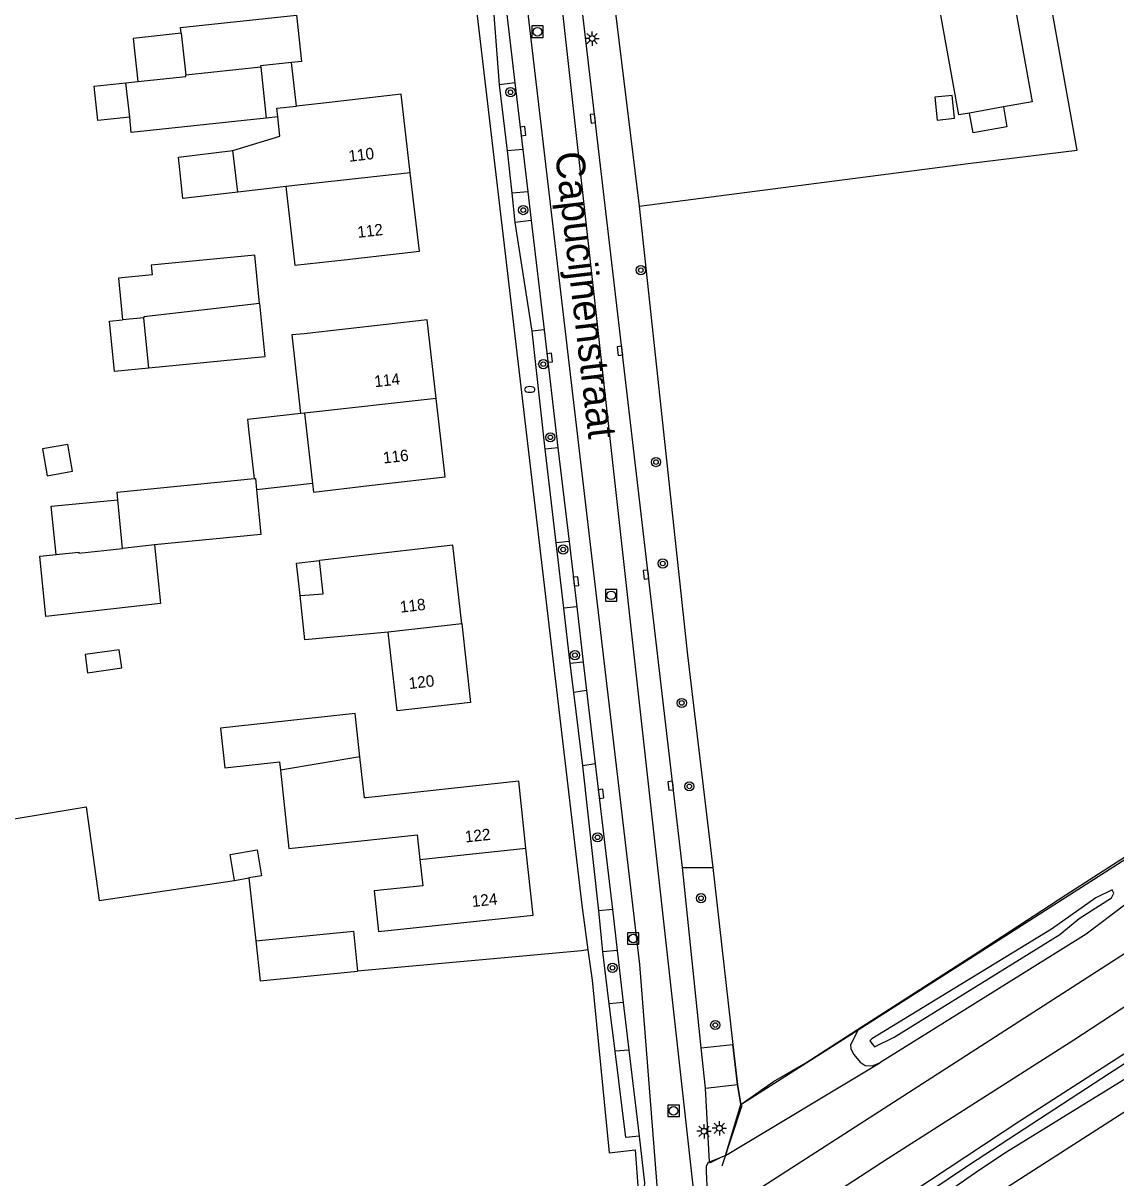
# Model space of a CAD drawing. Extents: x 136000 to 141014, y 402000 to 403500.
# Drawn here: x 140600.6 to 140695.6, y 402973 to 403073.4 of the extents above; entities that cross this region are included whole.
import ezdxf

# ---------------------------------------------------------------- set-up
doc = ezdxf.new("R2010")
doc.units = 0
for name, color, linetype in [('gg-afsc-erfafscheiding', 7, 'Continuous'), ('gg-afsc-hekwerk', 7, 'Continuous'), ('gg-anno-huisnummerreeks BGT', 7, 'Continuous'), ('gg-anno-openbare ruimte label', 7, 'Continuous'), ('gg-aspt-spoorlijn', 7, 'Continuous'), ('gg-bbg-bijgebouw', 7, 'Continuous'), ('gg-bbg-hoofdgebouw', 7, 'Continuous'), ('gg-bbg-luifel en loopbrug', 7, 'Continuous'), ('gg-bbg-overig bouwwerk', 7, 'Continuous'), ('gg-bbg-tussenscheiding', 7, 'Continuous'), ('gg-knt-BGT kruinlijn', 7, 'Continuous'), ('gg-knt-verharding', 7, 'Continuous'), ('gg-knt-verharding nz', 7, 'Continuous'), ('gg-kntw-bovenkant insteek waterloop', 7, 'Continuous'), ('gg-kntw-waterlijn', 7, 'Continuous'), ('gt-grn-groengrens', 7, 'Continuous'), ('gt-symb-boom', 7, 'Continuous'), ('gt-symb-brandkraan', 7, 'Continuous'), ('gt-symb-kolk', 7, 'Continuous'), ('gt-symb-lichtmast', 7, 'Continuous'), ('gt-symb-rioolschacht', 7, 'Continuous'), ('gx-grn-maaiveld', 7, 'Continuous')]:
    doc.layers.add(name, color=color, linetype=linetype)

# ---------------------------------------------------------------- blocks, each defined once
blk = doc.blocks.new('gt0-BOOM')
at = {"layer": 'gt-symb-boom'}
for radius in [0.4, 0.2]:
    blk.add_circle((0, 0), radius, dxfattribs=at)
blk = doc.blocks.new('gt0-KOLK')
at = {"layer": 'gt-symb-kolk'}
blk.add_lwpolyline([(0, 0), (0.38, 0), (0.38, 0.4), (-0.37, 0.4), (-0.37, 0), (0, 0)], dxfattribs=at)
blk = doc.blocks.new('gt0-RS')
at = {"layer": 'gt-symb-rioolschacht'}
blk.add_lwpolyline([(-0.5, -0.5), (0.5, -0.5), (0.5, 0.5), (-0.5, 0.5)], close=True, dxfattribs=at)
blk.add_circle((0, 0), 0.375, dxfattribs=at)
blk = doc.blocks.new('gt0-LMAST')
at = {"layer": 'gt-symb-lichtmast'}
for p, q in [((-0.18, 0.17), (-0.45, 0.44)), ((0, 0.25), (0, 0.62)), ((0.17, 0.17), (0.44, 0.44)), ((-0.25, 0), (-0.63, 0)), ((-0.18, -0.18), (-0.45, -0.45)), ((0, -0.25), (0, -0.63)), ((0.44, -0.45), (0.17, -0.18)), ((0.25, 0), (0.62, 0))]:
    blk.add_line(p, q, dxfattribs=at)
blk.add_circle((0, 0), 0.25, dxfattribs=at)
blk = doc.blocks.new('gt0-BR')
at = {"layer": 'gt-symb-brandkraan'}
for centre, radius, start, end in [((-0.24, 0), 0.206, 107.5669, 252.4331), ((0.6, -2.66), 3, 106.892, 107.5669), ((0, -0.69), 0.938, 73.108, 106.892), ((-0.6, -2.66), 3, 72.4331, 73.108), ((0.24, 0), 0.206, 287.567, 72.4331), ((0.6, 2.66), 3, 252.4331, 253.108), ((0, 0.69), 0.938, 253.108, 286.8921), ((-0.6, 2.66), 3, 286.8921, 287.567)]:
    blk.add_arc(centre, radius, start, end, dxfattribs=at)

msp = doc.modelspace()

# ---------------------------------------------------------------- linework, layer by layer
at = {"layer": 'gg-afsc-erfafscheiding'}
msp.add_line((140620.24, 402999.09), (140620.85, 402993.63), dxfattribs=at)
for points in [[(140651.67, 403078.1), (140651.67, 403077.81), (140654.17, 403057.46)], [(140552.6, 403010.58), (140560.59, 402997.7), (140606.08, 403005.27), (140607.23, 402997.14), (140618.99, 402998.88)], [(140649.7, 402992.85), (140649.15, 402992.75), (140629.67, 402990.98)]]:
    msp.add_lwpolyline(points, dxfattribs=at)
at = {"layer": 'gg-afsc-hekwerk'}
for p, q in [((140660.55, 403000), (140662.3, 402984.61)), ((140662.3, 402984.61), (140662.71, 402981.13)), ((140662.71, 402981.13), (140662.99, 402979.4)), ((140661.38, 402974.07), (140663.11, 402979.35)), ((140660.31, 402974.33), (140661.39, 402974.89))]:
    msp.add_line(p, q, dxfattribs=at)
for points in [[(140662.99, 402979.4), (140665.84, 402981.41), (140668.65, 402983.02), (140673.53, 402986.17), (140683.65, 402992.68), (140691.24, 402997.62), (140706.58, 403007.48), (140721.85, 403017.23), (140728.92, 403021.93), (140737.14, 403027.07), (140744.56, 403031.85), (140759.74, 403041.16), (140795.33, 403064.58), (140805.62, 403071.11), (140823.1, 403082.45), (140853.21, 403101.83), (140873.27, 403114.44), (140918.75, 403143.96), (140970.57, 403177.22), (141000, 403196.18)], [(140668.46, 402960.84), (140670.46, 402962.19), (140682.62, 402969.95), (140701.3, 402981.95), (140737.51, 403005.22), (140788.37, 403037.96), (140849.58, 403077.33), (140856.99, 403082.15), (140876.62, 403094.72), (140890.35, 403103.51), (140898.57, 403108.84), (140913.24, 403118.23), (140927.33, 403127.36), (140943.05, 403137.1), (140958.21, 403147.2), (140975.97, 403158.36), (141000, 403173.98)], [(140654.17, 403057.46), (140658.37, 403018.44), (140660.55, 403000)], [(140606.08, 403005.27), (140607.23, 402997.14), (140618.99, 402998.88)]]:
    msp.add_lwpolyline(points, dxfattribs=at)
at = {"layer": 'gg-aspt-spoorlijn'}
for points in [[(140378.07, 402787.34), (140409.94, 402808.02), (140499.81, 402865.75), (140556.11, 402902.16), (140635.02, 402952.86), (140659.43, 402968.76), (140910.23, 403130.2), (140942.71, 403150.91), (140964.57, 403165.21), (140982.95, 403177.01), (140993.83, 403184.1), (141000, 403188.01)], [(140386.42, 402788.21), (140462.42, 402837.34), (140502.19, 402862.83), (140540.42, 402887.42), (140566.77, 402904.56), (140660.2, 402964.59), (140675.8, 402974.73), (140691.93, 402985.01), (140709.07, 402996.24), (140766.04, 403032.84), (140786.06, 403045.84), (140821.88, 403068.79), (140950.44, 403151.66), (140995.97, 403180.81), (141000, 403183.41)]]:
    msp.add_lwpolyline(points, dxfattribs=at)
at = {"layer": 'gg-bbg-bijgebouw'}
for p, q in [((140614.36, 403072.5), (140614.75, 403068.85)), ((140621.27, 403069.55), (140621.74, 403065.12)), ((140609.55, 403068.19), (140610.58, 403068.3)), ((140609.87, 403065.2), (140609.55, 403068.19)), ((140685.82, 403066.1), (140682.87, 403065.56)), ((140611.1, 403047.77), (140609.25, 403047.59)), ((140611.53, 403043.4), (140611.1, 403047.77)), ((140609.25, 403027.73), (140608.83, 403031.96))]:
    msp.add_line(p, q, dxfattribs=at)
for points in [[(140682.87, 403065.56), (140681.95, 403065.4), (140678.77, 403083.08), (140685.14, 403084.23), (140688.33, 403066.55), (140685.82, 403066.1)], [(140614.36, 403072.5), (140614.3, 403073), (140624.36, 403074.08), (140624.8, 403070.05), (140623.95, 403069.96)], [(140623.95, 403069.96), (140621.25, 403069.67), (140621.27, 403069.55)], [(140610.58, 403068.3), (140614.76, 403068.74), (140614.75, 403068.85)], [(140621.74, 403065.12), (140610.01, 403063.86), (140609.87, 403065.2)], [(140621.16, 403049.02), (140620.75, 403053.21), (140611.75, 403052.33), (140611.83, 403051.5), (140608.89, 403051.21), (140609.25, 403047.59)], [(140621.16, 403049.02), (140621.62, 403044.39), (140611.53, 403043.4)], [(140608.83, 403031.96), (140608.77, 403032.63), (140620.7, 403033.8)], [(140620.7, 403033.8), (140620.81, 403033.81), (140620.9, 403032.81)], [(140620.9, 403032.81), (140621.28, 403028.94), (140612.04, 403028.03)], [(140612.04, 403028.03), (140612.54, 403022.94), (140602.57, 403021.82), (140602.06, 403027.06), (140603.47, 403027.2)], [(140603.47, 403027.2), (140605.46, 403027.39), (140605.46, 403027.32), (140609.25, 403027.73)], [(140629.88, 403009.61), (140629.48, 403013.37), (140617.76, 403012.12), (140618.13, 403008.66), (140622.9, 403009.17), (140622.97, 403008.46)], [(140620.85, 402993.63), (140629.33, 402994.46), (140629.67, 402990.98)], [(140620.85, 402993.63), (140621.2, 402990.15), (140629.67, 402990.98)]]:
    msp.add_lwpolyline(points, dxfattribs=at)
at = {"layer": 'gg-bbg-hoofdgebouw'}
for p, q in [((140619.26, 403058.7), (140618.85, 403062.3)), ((140625.06, 403039.49), (140624.73, 403039.45)), ((140625.06, 403039.49), (140625.76, 403033.36))]:
    msp.add_line(p, q, dxfattribs=at)
for points in [[(140634.26, 403060.37), (140633.47, 403067.19), (140626.97, 403066.45), (140624.36, 403066.17)], [(140622.74, 403065.22), (140622.65, 403065.99), (140624.36, 403066.17)], [(140618.85, 403062.3), (140622.92, 403063.56), (140622.74, 403065.22)], [(140623.45, 403059.17), (140624.23, 403052.33), (140628.52, 403052.82), (140635.06, 403053.56), (140634.26, 403060.37)], [(140623.45, 403059.17), (140621.75, 403058.98), (140619.26, 403058.7)], [(140636.5, 403040.77), (140635.72, 403047.59), (140625.04, 403046.38), (140623.97, 403046.28), (140624.61, 403040.51), (140624.73, 403039.45)], [(140625.76, 403033.36), (140625.85, 403032.63), (140630.7, 403033.19), (140637.28, 403033.94), (140636.5, 403040.77)], [(140638.73, 403021.16), (140637.95, 403028.01), (140629.35, 403027.03), (140626.38, 403026.68)], [(140624.69, 403023.64), (140626.7, 403023.77), (140626.38, 403026.68)], [(140632.33, 403020.45), (140625.11, 403019.78), (140624.69, 403023.64)], [(140638.73, 403021.16), (140639.51, 403014.33), (140633.11, 403013.61), (140632.33, 403020.45)], [(140644.31, 403001.68), (140643.69, 403007.49), (140630.4, 403006.06), (140630.27, 403006.05), (140629.88, 403009.61)], [(140622.97, 403008.46), (140623.7, 403001.64), (140630.79, 403002.39), (140634.87, 403002.83), (140635.1, 403000.7)], [(140635.1, 403000.7), (140635.35, 402998.41), (140631.13, 402997.96), (140631.51, 402994.44), (140644.93, 402995.87), (140644.31, 403001.68)]]:
    msp.add_lwpolyline(points, dxfattribs=at)
at = {"layer": 'gg-bbg-luifel en loopbrug'}
for p, q in [((140624.36, 403066.17), (140623.95, 403069.96)), ((140622.74, 403065.22), (140621.74, 403065.12)), ((140625.76, 403033.36), (140620.9, 403032.81))]:
    msp.add_line(p, q, dxfattribs=at)
for points in [[(140614.36, 403072.5), (140610.18, 403072.05), (140610.58, 403068.3)], [(140609.87, 403065.2), (140607.1, 403064.91), (140606.78, 403067.89), (140609.55, 403068.19)], [(140685.82, 403066.1), (140686.13, 403064.37), (140683.18, 403063.84), (140682.87, 403065.56)], [(140619.26, 403058.7), (140614.49, 403058.15), (140614.1, 403061.73), (140618.85, 403062.3)], [(140611.53, 403043.4), (140608.55, 403043.1), (140608.12, 403047.48), (140609.25, 403047.59)], [(140624.73, 403039.45), (140623.99, 403039.37), (140620.11, 403038.93), (140620.23, 403037.81), (140620.7, 403033.8)], [(140603.47, 403027.2), (140603.06, 403031.4), (140608.83, 403031.96)], [(140624.69, 403023.64), (140624.38, 403026.44), (140626.38, 403026.68)]]:
    msp.add_lwpolyline(points, dxfattribs=at)
at = {"layer": 'gg-bbg-overig bouwwerk'}
msp.add_line((140618.99, 402998.88), (140620.24, 402999.09), dxfattribs=at)
for points in [[(140681.35, 403067.09), (140679.86, 403066.93), (140680.07, 403064.95), (140681.57, 403065.11), (140681.35, 403067.09)], [(140604.91, 403034.43), (140604.5, 403036.76), (140602.29, 403036.37), (140602.69, 403034.04), (140604.91, 403034.43)], [(140606.21, 403016.92), (140609.18, 403017.34), (140608.96, 403018.92), (140605.99, 403018.51), (140606.21, 403016.92)], [(140618.99, 402998.88), (140618.6, 403001.14), (140620.94, 403001.54), (140621.32, 402999.27), (140620.24, 402999.09)]]:
    msp.add_lwpolyline(points, dxfattribs=at)
at = {"layer": 'gg-bbg-tussenscheiding'}
for p, q in [((140621.27, 403069.55), (140614.75, 403068.85)), ((140634.26, 403060.37), (140623.45, 403059.17)), ((140636.5, 403040.77), (140625.06, 403039.49)), ((140612.04, 403028.03), (140609.25, 403027.73)), ((140638.73, 403021.16), (140632.33, 403020.45)), ((140629.88, 403009.61), (140622.97, 403008.46)), ((140635.1, 403000.7), (140644.31, 403001.68))]:
    msp.add_line(p, q, dxfattribs=at)
msp.add_lwpolyline([(140621.16, 403049.02), (140611.09, 403047.85), (140611.1, 403047.77)], dxfattribs=at)
at = {"layer": 'gg-knt-BGT kruinlijn'}
msp.add_lwpolyline([(140761.44, 403025.27), (140751.3, 403018.58), (140714.8, 402994.89), (140711.97, 402992.6), (140711.1, 402991.66), (140709.49, 402990.4), (140708.31, 402989.24), (140706.9, 402988.25), (140705.23, 402987.31), (140703.29, 402986.66), (140701.58, 402986.19), (140699.05, 402984.68), (140695.05, 402982.09), (140682.86, 402974.16), (140675.44, 402969.17), (140672.41, 402967.05), (140669.07, 402965.29), (140667.02, 402963.96), (140663.39, 402961.28), (140662.63, 402960.37)], dxfattribs=at)
at = {"layer": 'gg-knt-verharding'}
for p, q in [((140642.03, 403068.01), (140641.29, 403077.47)), ((140657.93, 403000), (140648.96, 403076.8)), ((140643.36, 403068.19), (140642.03, 403068.01)), ((140642.71, 403062.28), (140642.03, 403068.01)), ((140643.36, 403068.19), (140644.05, 403062.39)), ((140643.13, 403058.59), (140642.71, 403062.28)), ((140644.05, 403062.39), (140644.48, 403058.71)), ((140643.38, 403056.06), (140643.13, 403058.59)), ((140644.48, 403058.71), (140644.77, 403056.21)), ((140644.77, 403056.21), (140643.38, 403056.06)), ((140644.86, 403046.62), (140643.38, 403056.06)), ((140645.89, 403046.71), (140644.86, 403046.62)), ((140645.99, 403036.34), (140644.86, 403046.62)), ((140645.89, 403046.71), (140647.1, 403036.46)), ((140647.1, 403036.46), (140645.99, 403036.34)), ((140646.93, 403028.21), (140645.99, 403036.34)), ((140648.06, 403028.34), (140646.93, 403028.21)), ((140647.6, 403022.55), (140646.93, 403028.21)), ((140648.06, 403028.34), (140648.73, 403022.66)), ((140648.73, 403022.66), (140647.6, 403022.55)), ((140648.17, 403017.74), (140647.6, 403022.55)), ((140649.3, 403017.83), (140648.17, 403017.74)), ((140648.47, 403015.22), (140648.17, 403017.74)), ((140649.3, 403017.83), (140649.59, 403015.38)), ((140649.59, 403015.38), (140648.47, 403015.22)), ((140649.25, 403008.84), (140648.47, 403015.22)), ((140650.34, 403009.02), (140649.25, 403008.84)), ((140650.64, 402996.23), (140649.25, 403008.84)), ((140650.34, 403009.02), (140651.83, 402996.36)), ((140659.55, 402984.32), (140657.93, 403000)), ((140651.83, 402996.36), (140650.64, 402996.23)), ((140650.99, 402992.68), (140650.64, 402996.23)), ((140652.25, 402992.8), (140650.99, 402992.68)), ((140651.55, 402988.14), (140650.99, 402992.68)), ((140652.25, 402992.8), (140652.78, 402988.27)), ((140652.78, 402988.27), (140651.55, 402988.14)), ((140652.07, 402984.03), (140651.55, 402988.14)), ((140659.55, 402984.32), (140662.3, 402984.61)), ((140662.71, 402981.13), (140662.3, 402984.61)), ((140653.27, 402984.12), (140652.07, 402984.03)), ((140653.27, 402984.12), (140654.15, 402976.66)), ((140661.65, 402974.96), (140675.09, 402983.04)), ((140659.92, 402980.83), (140662.71, 402981.13)), ((140660.28, 402974.41), (140659.92, 402980.83)), ((140660.28, 402974.41), (140661.65, 402974.96))]:
    msp.add_line(p, q, dxfattribs=at)
for points in [[(140622.35, 403223.99), (140625.72, 403195.62), (140630.58, 403154.76), (140649.18, 402996.72), (140649.7, 402992.85)], [(140654.17, 403057.46), (140682.76, 403061.17), (140692.22, 403062.34), (140690.21, 403073.62), (140689.61, 403077.1), (140685.71, 403101.7), (140680.72, 403132.54), (140677.12, 403152.39)], [(140662.41, 402961.86), (140668.46, 402965.58), (140687.25, 402977.99), (140704.09, 402988.81), (140706.34, 402989.16), (140707.44, 402989.79), (140709.19, 402991.63), (140715.2, 402995.76), (140739.6, 403011.66), (140759.14, 403024), (140761.44, 403025.27)], [(140649.7, 402992.85), (140650.06, 402990.21), (140651.54, 402975.21), (140653.8, 402975.47), (140654.08, 402971.94)], [(140654.15, 402976.66), (140653, 402976.55), (140652.07, 402984.03)], [(140654.15, 402976.66), (140654.63, 402972.59), (140654.55, 402971.98)]]:
    msp.add_lwpolyline(points, dxfattribs=at)
at = {"layer": 'gg-knt-verharding nz'}
for p, q in [((140659.08, 402970.26), (140645.6, 403091.67)), ((140642.25, 403077.6), (140643.36, 403068.19)), ((140644.77, 403056.21), (140645.89, 403046.71)), ((140647.1, 403036.46), (140648.06, 403028.34)), ((140648.73, 403022.66), (140649.3, 403017.83)), ((140649.59, 403015.38), (140650.34, 403009.02)), ((140651.83, 402996.36), (140652.25, 402992.8)), ((140652.78, 402988.27), (140653.27, 402984.12)), ((140659.92, 402980.83), (140659.55, 402984.32))]:
    msp.add_line(p, q, dxfattribs=at)
msp.add_lwpolyline([(140656.05, 402968.31), (140654.21, 402991.58), (140642.5, 403091.25)], dxfattribs=at)
at = {"layer": 'gg-kntw-bovenkant insteek waterloop'}
msp.add_line((140673.19, 402985.89), (140697.51, 403001.42), dxfattribs=at)
for points in [[(140698.14, 402998.55), (140696.46, 402996.82), (140693.02, 402994.21), (140675.09, 402983.04)], [(140673.19, 402985.89), (140672.52, 402984.59), (140672.57, 402984.23), (140672.83, 402983.74), (140673.37, 402983.07), (140673.79, 402982.78), (140674.42, 402982.76), (140675.09, 402983.04)]]:
    msp.add_lwpolyline(points, dxfattribs=at)
at = {"layer": 'gg-kntw-waterlijn'}
msp.add_lwpolyline([(140695.43, 402997.77), (140695.28, 402998.05), (140693.85, 402997.36), (140690, 402994.65), (140674.37, 402985.11), (140674.21, 402984.94), (140674.61, 402984.41), (140676.32, 402985.27), (140690.73, 402994.18), (140692.4, 402995.56), (140695.22, 402997.37), (140695.43, 402997.77)], dxfattribs=at)
at = {"layer": 'gt-grn-groengrens'}
for p, q in [((140644.05, 403062.39), (140642.71, 403062.28)), ((140644.48, 403058.71), (140643.13, 403058.59)), ((140657.93, 403000), (140660.55, 403000)), ((140660.55, 403000), (140662.3, 402984.61)), ((140662.99, 402979.4), (140673.19, 402985.89)), ((140662.99, 402979.4), (140662.71, 402981.13)), ((140661.65, 402974.96), (140662.99, 402979.4))]:
    msp.add_line(p, q, dxfattribs=at)
for points in [[(140654.17, 403057.46), (140658.37, 403018.44), (140660.55, 403000)], [(140699.9, 402983.79), (140686.08, 402975.27), (140683.77, 402973.74), (140673.95, 402966.91), (140670.47, 402964.33), (140666.26, 402961.48), (140665.37, 402960.46), (140665.01, 402959.8), (140664.98, 402958.71)]]:
    msp.add_lwpolyline(points, dxfattribs=at)
at = {"layer": 'gx-grn-maaiveld'}
for points in [[(140668.46, 402960.84), (140670.46, 402962.19), (140682.62, 402969.95), (140701.3, 402981.95), (140737.51, 403005.22), (140788.37, 403037.96), (140849.58, 403077.33), (140856.99, 403082.15), (140876.62, 403094.72), (140890.35, 403103.51), (140898.57, 403108.84), (140913.24, 403118.23), (140927.33, 403127.36), (140943.05, 403137.1), (140958.21, 403147.2), (140975.97, 403158.36), (141000, 403173.98)], [(140660.28, 402974.41), (140660.13, 402974.32), (140659.99, 402974.05), (140659.99, 402973.57), (140660.11, 402971.11), (140660.12, 402970.97), (140660.12, 402970.97), (140660.12, 402970.93)]]:
    msp.add_lwpolyline(points, dxfattribs=at)

# ---------------------------------------------------------------- block references
at = {"layer": 'gt-symb-boom'}
for p in [(140642.97, 403067.37), (140644.08, 403057.13), (140654.3, 403051.91), (140645.82, 403043.74), (140646.44, 403037.38), (140655.62, 403035.23), (140647.55, 403027.63), (140656.21, 403026.42), (140648.57, 403018.45), (140657.86, 403014.3), (140658.52, 403007.05), (140650.54, 403002.62), (140659.53, 402997.33), (140651.84, 402991.28), (140660.77, 402986.31)]:
    msp.add_blockref('gt0-BOOM', p, dxfattribs=at)
at = {"layer": 'gt-symb-brandkraan'}
msp.add_blockref('gt0-BR', (140644.65, 403041.54), dxfattribs=at)
at = {"layer": 'gt-symb-kolk'}
for p, rotation in [((140650.33, 403065.1), 96.6645779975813), ((140643.86, 403063.97), -83.27837675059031), ((140652.69, 403044.92), 96.66457799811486), ((140646.18, 403044.28), -83.27837675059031), ((140654.96, 403025.47), 96.66457799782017), ((140648.47, 403024.85), -83.27837675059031), ((140650.65, 403006.38), -83.27837675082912), ((140657.1, 403007.12), 96.66457799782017)]:
    msp.add_blockref('gt0-KOLK', p, dxfattribs=dict(at, rotation=rotation))
at = {"layer": 'gt-symb-lichtmast'}
for p in [(140650.07, 403072.04), (140659.8, 402977.08), (140661.13, 402977.34)]:
    msp.add_blockref('gt0-LMAST', p, dxfattribs=at)
at = {"layer": 'gt-symb-rioolschacht'}
for p in [(140645.32, 403072.63), (140651.72, 403023.65), (140653.63, 402993.83), (140657.15, 402978.85)]:
    msp.add_blockref('gt0-RS', p, dxfattribs=at)

# ---------------------------------------------------------------- texts
at = {"layer": 'gg-anno-huisnummerreeks BGT'}
for s, rotation, p in [('110', 6.6, (140628.95, 403061.32)), ('112', 6.6, (140629.72, 403054.71)), ('114', 6.5, (140631.19, 403041.73)), ('116', 6.5, (140631.95, 403035.1)), ('118', 6.5, (140633.42, 403022.14)), ('120', 6.5, (140634.18, 403015.5)), ('122', 6, (140639.06, 403002.17)), ('124', 6, (140639.66, 402996.56))]:
    msp.add_text(s, height=1, rotation=rotation, dxfattribs=at).set_placement(p)
at = {"layer": 'gg-anno-openbare ruimte label'}
msp.add_text('Capucijnenstraat', height=2.5, rotation=276.7, dxfattribs=at).set_placement((140646.84, 403062.08))

doc.saveas('drawing.dxf')
